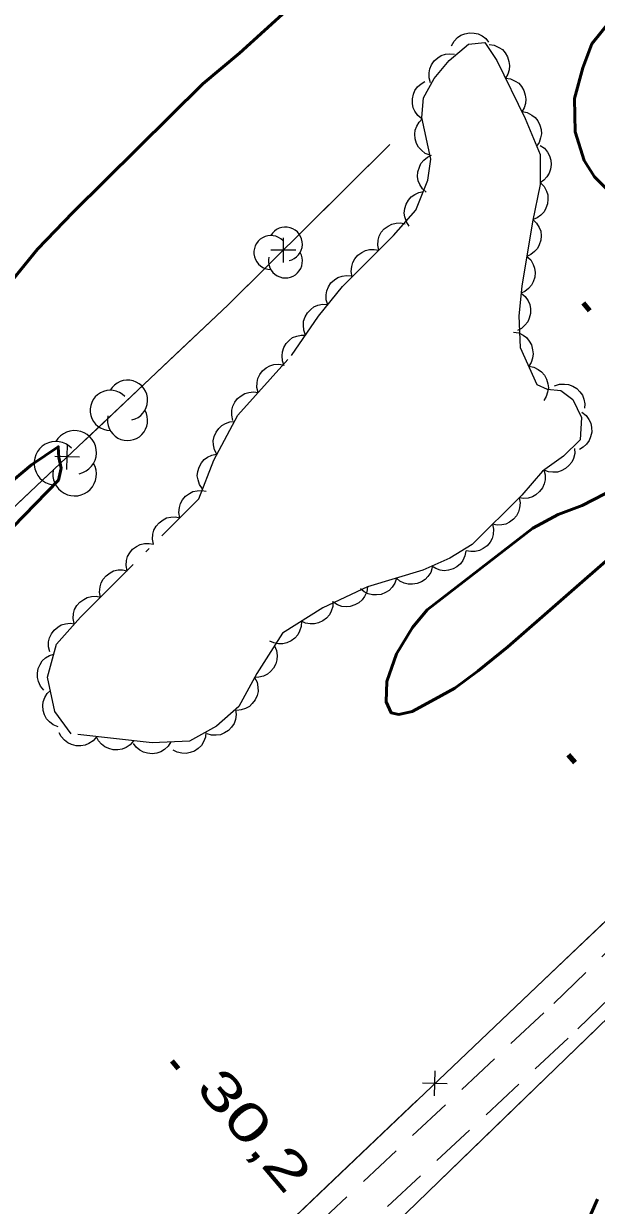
# Model space of a CAD drawing. Extents: x 386081 to 389416, y 5130568 to 5134082.
# Drawn here: x 388642.2 to 388688.2, y 5131833.5 to 5131928.4 of the extents above; entities that cross this region are included whole.
import ezdxf

# ---------------------------------------------------------------- set-up
doc = ezdxf.new("R2010")
doc.units = 0
doc.header["$LTSCALE"] = 1.2
doc.linetypes.add('DOT_DASHED', pattern=[7.7, 5, -1.2, 0.3, -1.2])
doc.linetypes.add('MEDIUM_DASHED', pattern=[4.5, 3, -1.5])
for name, color, linetype, lineweight in [('1', 7, 'Continuous', 53), ('19', 7, 'Continuous', 13), ('3', 7, 'Continuous', 140), ('37', 7, 'Continuous', 13), ('44', 7, 'Continuous', 25)]:
    doc.layers.add(name, color=color, linetype=linetype, lineweight=lineweight)

msp = doc.modelspace()

# ---------------------------------------------------------------- linework, layer by layer
at = {"layer": '1'}
for points in [[(388632.89, 5131897.43), (388643.34, 5131910.26), (388646.19, 5131913.22), (388656.6, 5131923.54), (388659.56, 5131926), (388665.58, 5131931.49)], [(388689.37, 5131928.66), (388687.81, 5131926.74), (388687.09, 5131924.82), (388686.43, 5131922.36), (388686.48, 5131919.67), (388687.2, 5131917.39), (388688.04, 5131916.07)], [(388688.04, 5131916.07), (388689.47, 5131914.64), (388690.85, 5131913.74), (388694.09, 5131911.95), (388695.16, 5131911.23), (388697.02, 5131909.74), (388697.92, 5131908.84), (388699.89, 5131906.39), (388701.93, 5131903.16)], [(388640.43, 5131887), (388645.03, 5131891.74), (388645.24, 5131892.7), (388645.05, 5131893.55), (388645.01, 5131894.42), (388642.88, 5131892.96), (388640.53, 5131891.01)], [(388689.74, 5131891.08), (388687.04, 5131889.7), (388685.12, 5131888.97), (388683.08, 5131887.89), (388674.62, 5131881.34), (388673.42, 5131879.9), (388672.16, 5131877.79), (388671.38, 5131875.57), (388671.31, 5131873.96), (388671.73, 5131873.06), (388672.33, 5131872.94), (388673.41, 5131873.18), (388675.21, 5131874.15), (388676.83, 5131875.05), (388678.69, 5131876.43), (388681.09, 5131878.36), (388689.8, 5131885.99)], [(388688.26, 5131834.05), (388687.25, 5131831.74)]]:
    msp.add_lwpolyline(points, dxfattribs=at)
at = {"layer": '19', "linetype": 'MEDIUM_DASHED'}
for points in [[(388252.68, 5131430.25), (388278.55, 5131454.69), (388293.31, 5131469.55), (388320.68, 5131497.53), (388341.35, 5131518.12), (388360.77, 5131537.04), (388380.1, 5131555.67), (388403.27, 5131578.3), (388455.49, 5131628.78), (388492.58, 5131664.22), (388519.73, 5131690.42), (388546.92, 5131716.26), (388576.13, 5131744.42), (388620.84, 5131788.16), (388642.73, 5131809.41), (388661.6, 5131828.09), (388684.76, 5131849.73), (388703.32, 5131867.8), (388787.8, 5131949.19)], [(388254.63, 5131428.24), (388280.5, 5131452.69), (388295.31, 5131467.59), (388322.67, 5131495.55), (388343.31, 5131516.12), (388362.72, 5131535.03), (388382.05, 5131553.66), (388405.23, 5131576.29), (388457.43, 5131626.76), (388494.52, 5131662.2), (388521.66, 5131688.4), (388548.86, 5131714.23), (388578.08, 5131742.41), (388622.8, 5131786.15), (388644.69, 5131807.41), (388663.54, 5131826.08), (388686.7, 5131847.7), (388705.27, 5131865.79), (388789.75, 5131947.18)]]:
    msp.add_lwpolyline(points, dxfattribs=at)
at = {"layer": '3'}
for p, q in [((388687.12, 5131905.95), (388687.63, 5131905.34)), ((388685.93, 5131869.69), (388686.44, 5131869.08)), ((388654.13, 5131845.15), (388654.64, 5131844.54))]:
    msp.add_line(p, q, dxfattribs=at)
at = {"layer": '37'}
for p, q in [((388664.49, 5131911.6), (388671.59, 5131918.65)), ((388671.59, 5131918.65), (388671.61, 5131918.67)), ((388663.07, 5131909.19), (388663.08, 5131911.19)), ((388664.08, 5131910.19), (388662.07, 5131910.2)), ((388647.19, 5131894.98), (388654.46, 5131901.84)), ((388645.7, 5131892.6), (388645.76, 5131894.61)), ((388646.73, 5131893.58), (388644.73, 5131893.63)), ((388637.01, 5131885.37), (388644.28, 5131892.23)), ((388683.91, 5131851.6), (388691.16, 5131858.49)), ((388676.67, 5131844.7), (388683.91, 5131851.6)), ((388680.95, 5131840.7), (388688.13, 5131847.66)), ((388675.2, 5131842.33), (388675.25, 5131844.33)), ((388676.22, 5131843.3), (388674.22, 5131843.35)), ((388666.53, 5131835.05), (388673.77, 5131841.95)), ((388673.77, 5131833.74), (388680.95, 5131840.7)), ((388659.29, 5131828.16), (388666.53, 5131835.05))]:
    msp.add_line(p, q, dxfattribs=at)
for points in [[(388629.37, 5131790.46), (388658.44, 5131818.88), (388694.31, 5131853.65), (388725.97, 5131883.87), (388794.38, 5131949.62), (388818.35, 5131973.24), (388832.72, 5131986.78), (388860.11, 5132013.32), (388894.33, 5132046.92), (388909.61, 5132061.8), (388920.73, 5132072.18), (388927.36, 5132077.58), (388931.52, 5132079.34), (388944.36, 5132065.63), (388962.9, 5132046.61), (388980.53, 5132028.18), (388994.45, 5132013.33)], [(388631.76, 5131801.96), (388694.62, 5131861.79), (388753.29, 5131918.88), (388797.98, 5131961.7), (388839.32, 5132002.36), (388871.07, 5132032.96)], [(388625.09, 5131795.45), (388610.23, 5131781.82), (388570.94, 5131821.51), (388570.95, 5131821.8), (388574.37, 5131825.71), (388587.61, 5131837.99), (388607.51, 5131857.3), (388628.3, 5131877.15), (388658.64, 5131905.79), (388671.61, 5131918.67)], [(388654.46, 5131901.84), (388658.64, 5131905.79), (388661.65, 5131908.78)]]:
    msp.add_lwpolyline(points, dxfattribs=at)
at = {"layer": '44', "linetype": 'DOT_DASHED'}
msp.add_lwpolyline([(388669.83, 5131883.18), (388666.23, 5131881.5), (388662.99, 5131879.45), (388660.94, 5131876.21), (388659.5, 5131873.57), (388657.7, 5131872), (388655.54, 5131870.8), (388652.54, 5131870.67), (388646.06, 5131871.37), (388644.74, 5131873.17), (388644.15, 5131875.93), (388644.87, 5131878.57), (388646.79, 5131880.73), (388656.28, 5131890.23), (388657.49, 5131893.35), (388659.41, 5131896.95), (388663.73, 5131901.75), (388665.9, 5131904.88), (388667.82, 5131907.28), (388671.9, 5131911.36), (388673.7, 5131913.41), (388674.67, 5131915.81), (388674.91, 5131917.49), (388674.19, 5131920.84), (388674.32, 5131922.4), (388675.16, 5131923.96), (388676.36, 5131925.4), (388677.92, 5131926.72), (388679.24, 5131926.85), (388680.2, 5131925.41), (388682.47, 5131920.74), (388683.66, 5131917.86), (388683.66, 5131915.46), (388683.06, 5131912.47), (388682.21, 5131907.31), (388681.97, 5131904.91), (388682.08, 5131902.39), (388683.4, 5131899.4), (388684.24, 5131899.04), (388685.32, 5131898.92), (388686.28, 5131898.21), (388686.99, 5131896.77), (388686.87, 5131894.97), (388685.55, 5131893.65), (388683.87, 5131892.45), (388682.19, 5131890.53), (388678.23, 5131886.56), (388676.43, 5131885.48), (388674.27, 5131884.51)], close=True, dxfattribs=at)
at = {"layer": '44'}
for points in [[(388676.56, 5131926.59), (388676.76, 5131926.95), (388677.05, 5131927.24), (388677.31, 5131927.44), (388677.64, 5131927.56), (388678, 5131927.63), (388678.39, 5131927.6), (388678.71, 5131927.55), (388679.02, 5131927.38), (388679.31, 5131927.16), (388679.54, 5131926.88)], [(388674.87, 5131923.61), (388674.76, 5131924.02), (388674.76, 5131924.42), (388674.81, 5131924.75), (388674.96, 5131925.07), (388675.17, 5131925.37), (388675.46, 5131925.62), (388675.73, 5131925.8), (388676.07, 5131925.91), (388676.43, 5131925.95), (388676.79, 5131925.92)], [(388679.58, 5131926.69), (388679.99, 5131926.63), (388680.36, 5131926.46), (388680.64, 5131926.28), (388680.87, 5131926.02), (388681.06, 5131925.7), (388681.16, 5131925.33), (388681.22, 5131925.01), (388681.18, 5131924.66), (388681.07, 5131924.31), (388680.89, 5131923.99)], [(388680.89, 5131923.99), (388681.3, 5131923.93), (388681.67, 5131923.76), (388681.95, 5131923.58), (388682.18, 5131923.32), (388682.37, 5131923), (388682.48, 5131922.63), (388682.53, 5131922.31), (388682.49, 5131921.96), (388682.38, 5131921.61), (388682.2, 5131921.3)], [(388674.18, 5131920.73), (388673.86, 5131920.99), (388673.63, 5131921.33), (388673.48, 5131921.62), (388673.42, 5131921.97), (388673.42, 5131922.34), (388673.51, 5131922.71), (388673.62, 5131923.01), (388673.84, 5131923.29), (388674.12, 5131923.54), (388674.43, 5131923.72)], [(388682.23, 5131921.31), (388682.64, 5131921.23), (388683, 5131921.03), (388683.27, 5131920.84), (388683.48, 5131920.56), (388683.65, 5131920.23), (388683.74, 5131919.86), (388683.77, 5131919.53), (388683.71, 5131919.19), (388683.58, 5131918.84), (388683.38, 5131918.54)], [(388674.84, 5131917.8), (388674.46, 5131917.95), (388674.14, 5131918.21), (388673.91, 5131918.45), (388673.75, 5131918.76), (388673.64, 5131919.11), (388673.63, 5131919.5), (388673.65, 5131919.82), (388673.78, 5131920.15), (388673.96, 5131920.47), (388674.21, 5131920.73)], [(388683.66, 5131918.59), (388684.01, 5131918.36), (388684.26, 5131918.04), (388684.43, 5131917.76), (388684.52, 5131917.42), (388684.56, 5131917.05), (388684.49, 5131916.68), (388684.4, 5131916.36), (388684.21, 5131916.07), (388683.96, 5131915.8), (388683.66, 5131915.59)], [(388674.53, 5131914.83), (388674.22, 5131915.11), (388674.01, 5131915.46), (388673.88, 5131915.76), (388673.84, 5131916.11), (388673.86, 5131916.48), (388673.98, 5131916.85), (388674.11, 5131917.14), (388674.34, 5131917.41), (388674.63, 5131917.64), (388674.95, 5131917.8)], [(388683.69, 5131915.59), (388683.98, 5131915.29), (388684.17, 5131914.93), (388684.28, 5131914.62), (388684.3, 5131914.27), (388684.26, 5131913.91), (388684.12, 5131913.55), (388683.98, 5131913.26), (388683.73, 5131913.01), (388683.43, 5131912.79), (388683.1, 5131912.65)], [(388673.17, 5131912.11), (388672.94, 5131912.46), (388672.82, 5131912.85), (388672.77, 5131913.17), (388672.81, 5131913.52), (388672.92, 5131913.87), (388673.12, 5131914.2), (388673.32, 5131914.46), (388673.61, 5131914.66), (388673.95, 5131914.82), (388674.3, 5131914.89)], [(388683.09, 5131912.65), (388683.39, 5131912.36), (388683.59, 5131912.01), (388683.72, 5131911.7), (388683.75, 5131911.35), (388683.72, 5131910.99), (388683.6, 5131910.62), (388683.46, 5131910.33), (388683.22, 5131910.07), (388682.93, 5131909.84), (388682.6, 5131909.69)], [(388670.72, 5131910.18), (388670.64, 5131910.59), (388670.68, 5131910.99), (388670.76, 5131911.31), (388670.93, 5131911.62), (388671.17, 5131911.9), (388671.48, 5131912.12), (388671.77, 5131912.28), (388672.11, 5131912.35), (388672.48, 5131912.37), (388672.84, 5131912.3)], [(388668.6, 5131908.06), (388668.52, 5131908.47), (388668.56, 5131908.87), (388668.64, 5131909.19), (388668.81, 5131909.5), (388669.05, 5131909.78), (388669.36, 5131910), (388669.65, 5131910.16), (388669.99, 5131910.23), (388670.36, 5131910.24), (388670.72, 5131910.18)], [(388682.6, 5131909.69), (388682.91, 5131909.4), (388683.11, 5131909.05), (388683.23, 5131908.74), (388683.26, 5131908.39), (388683.24, 5131908.03), (388683.11, 5131907.66), (388682.97, 5131907.37), (388682.73, 5131907.11), (388682.44, 5131906.88), (388682.11, 5131906.73)], [(388666.63, 5131905.79), (388666.51, 5131906.19), (388666.5, 5131906.6), (388666.55, 5131906.93), (388666.69, 5131907.25), (388666.89, 5131907.56), (388667.18, 5131907.81), (388667.44, 5131908), (388667.78, 5131908.11), (388668.15, 5131908.16), (388668.51, 5131908.14)], [(388682.15, 5131906.73), (388682.47, 5131906.46), (388682.7, 5131906.12), (388682.84, 5131905.82), (388682.89, 5131905.47), (388682.89, 5131905.1), (388682.79, 5131904.74), (388682.67, 5131904.43), (388682.45, 5131904.16), (388682.17, 5131903.91), (388681.85, 5131903.74)], [(388664.86, 5131903.38), (388664.71, 5131903.77), (388664.68, 5131904.17), (388664.7, 5131904.5), (388664.82, 5131904.83), (388665, 5131905.15), (388665.27, 5131905.43), (388665.52, 5131905.63), (388665.84, 5131905.77), (388666.21, 5131905.85), (388666.57, 5131905.84)], [(388663.15, 5131900.91), (388663, 5131901.3), (388662.97, 5131901.71), (388662.99, 5131902.04), (388663.11, 5131902.37), (388663.29, 5131902.69), (388663.56, 5131902.96), (388663.81, 5131903.17), (388664.14, 5131903.3), (388664.5, 5131903.38), (388664.86, 5131903.38)], [(388681.54, 5131903.62), (388681.95, 5131903.55), (388682.31, 5131903.36), (388682.58, 5131903.17), (388682.8, 5131902.9), (388682.98, 5131902.58), (388683.07, 5131902.2), (388683.12, 5131901.88), (388683.06, 5131901.53), (388682.94, 5131901.18), (388682.75, 5131900.88)], [(388661.04, 5131898.76), (388660.94, 5131899.17), (388660.96, 5131899.57), (388661.02, 5131899.9), (388661.18, 5131900.21), (388661.4, 5131900.51), (388661.7, 5131900.74), (388661.98, 5131900.92), (388662.32, 5131901.01), (388662.69, 5131901.04), (388663.05, 5131900.99)], [(388682.75, 5131900.88), (388683.16, 5131900.8), (388683.52, 5131900.62), (388683.79, 5131900.43), (388684.01, 5131900.16), (388684.19, 5131899.83), (388684.28, 5131899.46), (388684.33, 5131899.14), (388684.27, 5131898.79), (388684.15, 5131898.44), (388683.96, 5131898.13)], [(388684.82, 5131899.29), (388685.22, 5131899.43), (388685.62, 5131899.44), (388685.95, 5131899.41), (388686.28, 5131899.28), (388686.6, 5131899.09), (388686.86, 5131898.82), (388687.06, 5131898.56), (388687.18, 5131898.23), (388687.25, 5131897.86), (388687.24, 5131897.5)], [(388659.03, 5131896.53), (388658.93, 5131896.94), (388658.95, 5131897.34), (388659.01, 5131897.67), (388659.18, 5131897.98), (388659.4, 5131898.28), (388659.7, 5131898.51), (388659.97, 5131898.69), (388660.31, 5131898.78), (388660.68, 5131898.81), (388661.04, 5131898.76)], [(388657.73, 5131893.81), (388657.54, 5131894.18), (388657.46, 5131894.57), (388657.44, 5131894.9), (388657.52, 5131895.25), (388657.67, 5131895.59), (388657.9, 5131895.89), (388658.13, 5131896.13), (388658.44, 5131896.29), (388658.79, 5131896.42), (388659.14, 5131896.45)], [(388687.02, 5131897.19), (388687.35, 5131896.93), (388687.58, 5131896.6), (388687.73, 5131896.3), (388687.8, 5131895.96), (388687.81, 5131895.59), (388687.72, 5131895.22), (388687.61, 5131894.91), (388687.4, 5131894.63), (388687.13, 5131894.37), (388686.82, 5131894.19)], [(388656.59, 5131891.03), (388656.35, 5131891.38), (388656.23, 5131891.77), (388656.17, 5131892.09), (388656.21, 5131892.44), (388656.31, 5131892.79), (388656.51, 5131893.12), (388656.71, 5131893.38), (388656.99, 5131893.59), (388657.33, 5131893.75), (388657.68, 5131893.83)], [(388686.43, 5131894.28), (388686.45, 5131893.86), (388686.34, 5131893.47), (388686.21, 5131893.17), (388685.98, 5131892.9), (388685.7, 5131892.66), (388685.36, 5131892.49), (388685.05, 5131892.38), (388684.7, 5131892.37), (388684.33, 5131892.41), (388683.99, 5131892.54)], [(388683.97, 5131892.56), (388684.08, 5131892.16), (388684.06, 5131891.75), (388684, 5131891.43), (388683.85, 5131891.11), (388683.63, 5131890.82), (388683.33, 5131890.57), (388683.06, 5131890.39), (388682.72, 5131890.3), (388682.35, 5131890.26), (388681.99, 5131890.31)], [(388654.77, 5131888.72), (388654.69, 5131889.13), (388654.73, 5131889.53), (388654.81, 5131889.85), (388654.99, 5131890.16), (388655.22, 5131890.44), (388655.54, 5131890.66), (388655.82, 5131890.82), (388656.17, 5131890.89), (388656.54, 5131890.91), (388656.89, 5131890.84)], [(388681.98, 5131890.32), (388682.06, 5131889.91), (388682.02, 5131889.51), (388681.94, 5131889.18), (388681.76, 5131888.88), (388681.53, 5131888.6), (388681.21, 5131888.37), (388680.93, 5131888.21), (388680.59, 5131888.14), (388680.22, 5131888.13), (388679.86, 5131888.2)], [(388652.65, 5131886.6), (388652.57, 5131887.01), (388652.61, 5131887.41), (388652.69, 5131887.73), (388652.87, 5131888.04), (388653.1, 5131888.32), (388653.42, 5131888.54), (388653.7, 5131888.7), (388654.05, 5131888.77), (388654.42, 5131888.79), (388654.77, 5131888.72)], [(388679.86, 5131888.2), (388679.94, 5131887.79), (388679.9, 5131887.38), (388679.82, 5131887.06), (388679.65, 5131886.76), (388679.41, 5131886.47), (388679.1, 5131886.25), (388678.81, 5131886.09), (388678.47, 5131886.02), (388678.1, 5131886), (388677.74, 5131886.07)], [(388650.53, 5131884.47), (388650.45, 5131884.88), (388650.49, 5131885.29), (388650.57, 5131885.61), (388650.75, 5131885.91), (388650.98, 5131886.2), (388651.3, 5131886.42), (388651.58, 5131886.58), (388651.93, 5131886.65), (388652.3, 5131886.66), (388652.65, 5131886.6)], [(388677.72, 5131886.06), (388677.64, 5131885.65), (388677.46, 5131885.28), (388677.27, 5131885.01), (388677, 5131884.79), (388676.68, 5131884.61), (388676.31, 5131884.51), (388675.98, 5131884.46), (388675.64, 5131884.52), (388675.29, 5131884.64), (388674.98, 5131884.83)], [(388648.41, 5131882.35), (388648.33, 5131882.76), (388648.37, 5131883.17), (388648.45, 5131883.49), (388648.63, 5131883.79), (388648.86, 5131884.07), (388649.18, 5131884.3), (388649.46, 5131884.46), (388649.81, 5131884.53), (388650.18, 5131884.54), (388650.53, 5131884.47)], [(388675.01, 5131884.73), (388674.89, 5131884.33), (388674.66, 5131884), (388674.44, 5131883.75), (388674.14, 5131883.57), (388673.8, 5131883.43), (388673.42, 5131883.39), (388673.09, 5131883.38), (388672.75, 5131883.48), (388672.42, 5131883.64), (388672.14, 5131883.87)], [(388669.83, 5131883.18), (388669.76, 5131882.77), (388669.59, 5131882.4), (388669.4, 5131882.13), (388669.13, 5131881.9), (388668.81, 5131881.72), (388668.44, 5131881.61), (388668.12, 5131881.56), (388667.77, 5131881.61), (388667.42, 5131881.73), (388667.11, 5131881.91)], [(388672.14, 5131883.87), (388672.02, 5131883.47), (388671.79, 5131883.14), (388671.57, 5131882.89), (388671.27, 5131882.71), (388670.92, 5131882.57), (388670.54, 5131882.52), (388670.22, 5131882.52), (388669.88, 5131882.62), (388669.55, 5131882.78), (388669.27, 5131883.01)], [(388646.29, 5131880.23), (388646.21, 5131880.64), (388646.25, 5131881.04), (388646.33, 5131881.36), (388646.51, 5131881.67), (388646.74, 5131881.95), (388647.06, 5131882.17), (388647.34, 5131882.33), (388647.69, 5131882.4), (388648.06, 5131882.42), (388648.41, 5131882.35)], [(388667.05, 5131882.02), (388667.04, 5131881.6), (388666.91, 5131881.22), (388666.76, 5131880.92), (388666.52, 5131880.66), (388666.23, 5131880.44), (388665.88, 5131880.29), (388665.56, 5131880.2), (388665.21, 5131880.2), (388664.85, 5131880.27), (388664.52, 5131880.42)], [(388664.52, 5131880.42), (388664.5, 5131880), (388664.37, 5131879.61), (388664.23, 5131879.32), (388663.99, 5131879.06), (388663.69, 5131878.84), (388663.34, 5131878.69), (388663.03, 5131878.59), (388662.68, 5131878.6), (388662.31, 5131878.67), (388661.98, 5131878.81)], [(388644.33, 5131877.96), (388644.22, 5131878.36), (388644.24, 5131878.77), (388644.3, 5131879.09), (388644.46, 5131879.41), (388644.68, 5131879.7), (388644.98, 5131879.94), (388645.25, 5131880.12), (388645.59, 5131880.21), (388645.96, 5131880.25), (388646.32, 5131880.2)], [(388662.35, 5131878.44), (388662.52, 5131878.06), (388662.57, 5131877.66), (388662.56, 5131877.32), (388662.46, 5131876.99), (388662.29, 5131876.66), (388662.03, 5131876.38), (388661.79, 5131876.16), (388661.47, 5131876.01), (388661.11, 5131875.92), (388660.75, 5131875.91)], [(388643.87, 5131874.89), (388643.59, 5131875.2), (388643.43, 5131875.57), (388643.34, 5131875.89), (388643.34, 5131876.24), (388643.41, 5131876.61), (388643.57, 5131876.95), (388643.73, 5131877.23), (388644, 5131877.47), (388644.31, 5131877.66), (388644.65, 5131877.78)], [(388660.77, 5131875.89), (388660.96, 5131875.52), (388661.03, 5131875.12), (388661.05, 5131874.79), (388660.97, 5131874.45), (388660.82, 5131874.11), (388660.58, 5131873.81), (388660.35, 5131873.58), (388660.04, 5131873.41), (388659.69, 5131873.3), (388659.33, 5131873.26)], [(388645, 5131871.94), (388644.62, 5131872.09), (388644.3, 5131872.35), (388644.07, 5131872.59), (388643.91, 5131872.9), (388643.81, 5131873.26), (388643.79, 5131873.64), (388643.81, 5131873.96), (388643.94, 5131874.29), (388644.13, 5131874.61), (388644.38, 5131874.87)], [(388659.23, 5131873.34), (388659.29, 5131872.92), (388659.22, 5131872.52), (388659.12, 5131872.21), (388658.92, 5131871.92), (388658.66, 5131871.65), (388658.34, 5131871.45), (388658.04, 5131871.31), (388657.69, 5131871.26), (388657.32, 5131871.27), (388656.97, 5131871.37)], [(388648.08, 5131871.15), (388647.81, 5131870.83), (388647.46, 5131870.61), (388647.17, 5131870.47), (388646.82, 5131870.42), (388646.45, 5131870.43), (388646.08, 5131870.53), (388645.78, 5131870.65), (388645.51, 5131870.88), (388645.26, 5131871.16), (388645.09, 5131871.47)], [(388651.06, 5131870.83), (388650.79, 5131870.51), (388650.45, 5131870.29), (388650.15, 5131870.15), (388649.8, 5131870.1), (388649.43, 5131870.1), (388649.06, 5131870.21), (388648.76, 5131870.33), (388648.49, 5131870.55), (388648.25, 5131870.83), (388648.08, 5131871.15)], [(388656.86, 5131871.53), (388656.82, 5131871.12), (388656.67, 5131870.74), (388656.51, 5131870.45), (388656.25, 5131870.21), (388655.95, 5131870), (388655.59, 5131869.87), (388655.27, 5131869.8), (388654.92, 5131869.82), (388654.56, 5131869.91), (388654.24, 5131870.08)], [(388654.05, 5131870.74), (388653.83, 5131870.38), (388653.53, 5131870.11), (388653.25, 5131869.93), (388652.92, 5131869.82), (388652.55, 5131869.77), (388652.17, 5131869.82), (388651.85, 5131869.9), (388651.55, 5131870.08), (388651.27, 5131870.32), (388651.05, 5131870.61)]]:
    msp.add_lwpolyline(points, dxfattribs=at)
for centre, radius, start, end in [((388663.238, 5131910.681), 1.361, 282.26917, 149.72626), ((388662.068, 5131910.001), 1.361, 44.11537, 269.80396), ((388663.238, 5131909.32), 1.361, 166.93686, 29.62122), ((388650.574, 5131898.143), 1.613, 282.26917, 149.72626), ((388649.187, 5131897.337), 1.613, 44.11537, 269.80396), ((388650.574, 5131896.53), 1.613, 166.93686, 29.62122), ((388646.331, 5131893.964), 1.749, 282.26917, 149.72626), ((388644.826, 5131893.09), 1.749, 44.11537, 269.80396), ((388646.331, 5131892.215), 1.749, 166.93686, 29.62122)]:
    msp.add_arc(centre, radius, start, end, dxfattribs=at)

# ---------------------------------------------------------------- texts
at = {"layer": '3', "width": 1.45}
msp.add_text('30,2   ', height=3, rotation=310.294, dxfattribs=at).set_placement((388655.96, 5131842.93))

doc.saveas('drawing.dxf')
